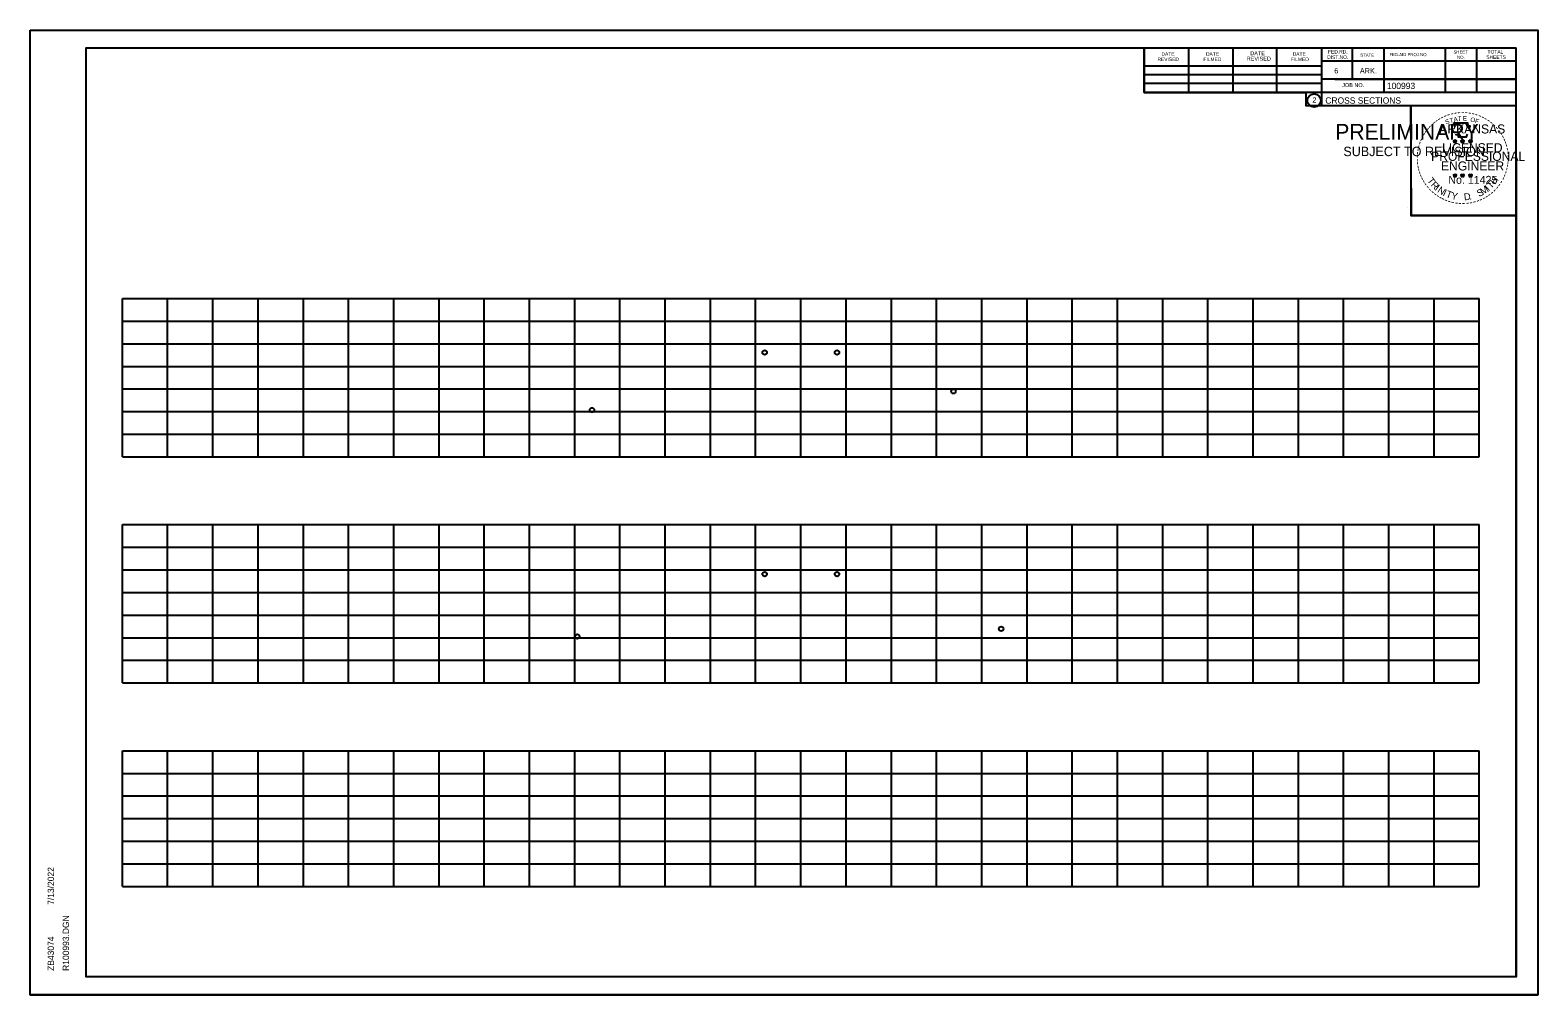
# Model space of a CAD drawing. Extents: x 4667 to 1632277, y -2100 to 724501.
# Drawn here: x 6302.5 to 6635.8, y -1963.8 to -1750.4 of the extents above; entities that cross this region are included whole.
import ezdxf

# ---------------------------------------------------------------- set-up
doc = ezdxf.new("R2010")
doc.units = 0
doc.layers.add('R_Grid', color=7, linetype='Continuous')
doc.layers.add('R_No Plot', color=7, linetype='Continuous')

msp = doc.modelspace()

# ---------------------------------------------------------------- linework, layer by layer
at = {"layer": 'R_Grid'}
for p, q in [((6322.86, -1809.78), (6622.86, -1809.78)), ((6322.86, -1844.78), (6322.86, -1809.78)), ((6332.86, -1844.78), (6332.86, -1809.78)), ((6342.86, -1844.78), (6342.86, -1809.78)), ((6352.86, -1844.78), (6352.86, -1809.78)), ((6362.86, -1844.78), (6362.86, -1809.78)), ((6372.86, -1844.78), (6372.86, -1809.78)), ((6382.86, -1844.78), (6382.86, -1809.78)), ((6392.86, -1844.78), (6392.86, -1809.78)), ((6402.86, -1844.78), (6402.86, -1809.78)), ((6412.86, -1844.78), (6412.86, -1809.78)), ((6422.86, -1844.78), (6422.86, -1809.78)), ((6432.86, -1844.78), (6432.86, -1809.78)), ((6442.86, -1844.78), (6442.86, -1809.78)), ((6452.86, -1844.78), (6452.86, -1809.78)), ((6462.86, -1844.78), (6462.86, -1809.78)), ((6472.86, -1844.78), (6472.86, -1809.78)), ((6482.86, -1844.78), (6482.86, -1809.78)), ((6492.86, -1844.78), (6492.86, -1809.78)), ((6502.86, -1844.78), (6502.86, -1809.78)), ((6512.86, -1844.78), (6512.86, -1809.78)), ((6522.86, -1844.78), (6522.86, -1809.78)), ((6532.86, -1844.78), (6532.86, -1809.78)), ((6542.86, -1844.78), (6542.86, -1809.78)), ((6552.86, -1844.78), (6552.86, -1809.78)), ((6562.86, -1844.78), (6562.86, -1809.78)), ((6572.86, -1844.78), (6572.86, -1809.78)), ((6582.86, -1844.78), (6582.86, -1809.78)), ((6592.86, -1844.78), (6592.86, -1809.78)), ((6602.86, -1844.78), (6602.86, -1809.78)), ((6612.86, -1844.78), (6612.86, -1809.78)), ((6622.86, -1844.78), (6622.86, -1809.78)), ((6322.86, -1814.78), (6622.86, -1814.78)), ((6322.86, -1819.78), (6622.86, -1819.78)), ((6322.86, -1824.78), (6622.86, -1824.78)), ((6322.86, -1829.78), (6622.86, -1829.78)), ((6322.86, -1834.78), (6622.86, -1834.78)), ((6322.86, -1839.78), (6622.86, -1839.78)), ((6322.86, -1844.78), (6622.86, -1844.78)), ((6322.86, -1859.78), (6622.86, -1859.78)), ((6322.86, -1894.78), (6322.86, -1859.78)), ((6332.86, -1894.78), (6332.86, -1859.78)), ((6342.86, -1894.78), (6342.86, -1859.78)), ((6352.86, -1894.78), (6352.86, -1859.78)), ((6362.86, -1894.78), (6362.86, -1859.78)), ((6372.86, -1894.78), (6372.86, -1859.78)), ((6382.86, -1894.78), (6382.86, -1859.78)), ((6392.86, -1894.78), (6392.86, -1859.78)), ((6402.86, -1894.78), (6402.86, -1859.78)), ((6412.86, -1894.78), (6412.86, -1859.78)), ((6422.86, -1894.78), (6422.86, -1859.78)), ((6432.86, -1894.78), (6432.86, -1859.78)), ((6442.86, -1894.78), (6442.86, -1859.78)), ((6452.86, -1894.78), (6452.86, -1859.78)), ((6462.86, -1894.78), (6462.86, -1859.78)), ((6472.86, -1894.78), (6472.86, -1859.78)), ((6482.86, -1894.78), (6482.86, -1859.78)), ((6492.86, -1894.78), (6492.86, -1859.78)), ((6502.86, -1894.78), (6502.86, -1859.78)), ((6512.86, -1894.78), (6512.86, -1859.78)), ((6522.86, -1894.78), (6522.86, -1859.78)), ((6532.86, -1894.78), (6532.86, -1859.78)), ((6542.86, -1894.78), (6542.86, -1859.78)), ((6552.86, -1894.78), (6552.86, -1859.78)), ((6562.86, -1894.78), (6562.86, -1859.78)), ((6572.86, -1894.78), (6572.86, -1859.78)), ((6582.86, -1894.78), (6582.86, -1859.78)), ((6592.86, -1894.78), (6592.86, -1859.78)), ((6602.86, -1894.78), (6602.86, -1859.78)), ((6612.86, -1894.78), (6612.86, -1859.78)), ((6622.86, -1894.78), (6622.86, -1859.78)), ((6322.86, -1864.78), (6622.86, -1864.78)), ((6322.86, -1869.78), (6622.86, -1869.78)), ((6322.86, -1874.78), (6622.86, -1874.78)), ((6322.86, -1879.78), (6622.86, -1879.78)), ((6322.86, -1884.78), (6622.86, -1884.78)), ((6322.86, -1889.78), (6622.86, -1889.78)), ((6322.86, -1894.78), (6622.86, -1894.78)), ((6322.86, -1909.78), (6622.86, -1909.78)), ((6322.86, -1939.78), (6322.86, -1909.78)), ((6332.86, -1939.78), (6332.86, -1909.78)), ((6342.86, -1939.78), (6342.86, -1909.78)), ((6352.86, -1939.78), (6352.86, -1909.78)), ((6362.86, -1939.78), (6362.86, -1909.78)), ((6372.86, -1939.78), (6372.86, -1909.78)), ((6382.86, -1939.78), (6382.86, -1909.78)), ((6392.86, -1939.78), (6392.86, -1909.78)), ((6402.86, -1939.78), (6402.86, -1909.78)), ((6412.86, -1939.78), (6412.86, -1909.78)), ((6422.86, -1939.78), (6422.86, -1909.78)), ((6432.86, -1939.78), (6432.86, -1909.78)), ((6442.86, -1939.78), (6442.86, -1909.78)), ((6452.86, -1939.78), (6452.86, -1909.78)), ((6462.86, -1939.78), (6462.86, -1909.78)), ((6472.86, -1939.78), (6472.86, -1909.78)), ((6482.86, -1939.78), (6482.86, -1909.78)), ((6492.86, -1939.78), (6492.86, -1909.78)), ((6502.86, -1939.78), (6502.86, -1909.78)), ((6512.86, -1939.78), (6512.86, -1909.78)), ((6522.86, -1939.78), (6522.86, -1909.78)), ((6532.86, -1939.78), (6532.86, -1909.78)), ((6542.86, -1939.78), (6542.86, -1909.78)), ((6552.86, -1939.78), (6552.86, -1909.78)), ((6562.86, -1939.78), (6562.86, -1909.78)), ((6572.86, -1939.78), (6572.86, -1909.78)), ((6582.86, -1939.78), (6582.86, -1909.78)), ((6592.86, -1939.78), (6592.86, -1909.78)), ((6602.86, -1939.78), (6602.86, -1909.78)), ((6612.86, -1939.78), (6612.86, -1909.78)), ((6622.86, -1939.78), (6622.86, -1909.78)), ((6322.86, -1914.78), (6622.86, -1914.78)), ((6322.86, -1919.78), (6622.86, -1919.78)), ((6322.86, -1924.78), (6622.86, -1924.78)), ((6322.86, -1929.78), (6622.86, -1929.78)), ((6322.86, -1934.78), (6622.86, -1934.78)), ((6322.86, -1939.78), (6622.86, -1939.78))]:
    msp.add_line(p, q, dxfattribs=at)
at = {"layer": 'R_No Plot'}
for p, q in [((6302.46, -1750.43), (6635.8, -1750.43)), ((6314.86, -1754.32), (6631.04, -1754.32)), ((6314.86, -1959.78), (6314.86, -1754.32)), ((6467.38, -1754.58), (6467.38, -1754.58)), ((6467.38, -1754.58), (6467.38, -1754.58)), ((6548.78, -1764.2), (6548.78, -1754.32)), ((6558.64, -1764.2), (6558.64, -1754.52)), ((6568.4, -1764.2), (6568.4, -1754.52)), ((6578.08, -1764.2), (6578.08, -1754.52)), ((6587.94, -1754.32), (6587.94, -1767.12)), ((6594.78, -1754.32), (6594.78, -1761.26)), ((6601.72, -1754.32), (6601.72, -1764.2)), ((6615.3, -1754.32), (6615.3, -1764.2)), ((6622.24, -1754.32), (6622.24, -1764.2)), ((6631.04, -1959.78), (6631.04, -1754.32)), ((6548.78, -1758.34), (6587.94, -1758.34)), ((6631.04, -1757.26), (6587.94, -1757.26)), ((6631.04, -1757.24), (6631.04, -1757.24)), ((6548.78, -1760.2), (6587.94, -1760.2)), ((6548.78, -1764.2), (6548.78, -1762.14)), ((6548.78, -1762.14), (6587.94, -1762.14)), ((6631.04, -1761.26), (6587.94, -1761.26)), ((6590.9, -1761.26), (6631.04, -1761.26)), ((6631.04, -1764.2), (6548.78, -1764.2)), ((6587.94, -1767.12), (6631.04, -1767.12)), ((6617.13, -1774.87), (6617.48, -1774.98)), ((6617.13, -1774.87), (6617.38, -1774.91)), ((6617.13, -1774.87), (6617.37, -1774.99)), ((6617.26, -1775.28), (6617.48, -1774.98)), ((6617.26, -1775.28), (6617.39, -1775.03)), ((6617.26, -1775.28), (6617.48, -1775.06)), ((6617.48, -1774.61), (6617.44, -1774.87)), ((6617.48, -1774.98), (6617.48, -1774.61)), ((6617.48, -1774.61), (6617.53, -1774.86)), ((6617.83, -1774.87), (6617.48, -1774.98)), ((6617.69, -1775.28), (6617.48, -1774.98)), ((6617.69, -1775.28), (6617.48, -1775.06)), ((6617.83, -1774.87), (6617.54, -1774.92)), ((6617.69, -1775.28), (6617.55, -1774.98)), ((6617.83, -1774.87), (6617.62, -1774.97)), ((6618.8, -1774.87), (6619.15, -1774.98)), ((6618.8, -1774.87), (6619.05, -1774.91)), ((6618.8, -1774.87), (6619.04, -1774.99)), ((6618.93, -1775.28), (6619.15, -1774.98)), ((6618.93, -1775.28), (6619.06, -1775.03)), ((6618.93, -1775.28), (6619.15, -1775.06)), ((6619.15, -1774.61), (6619.11, -1774.87)), ((6619.15, -1774.98), (6619.15, -1774.61)), ((6619.15, -1774.61), (6619.2, -1774.86)), ((6619.5, -1774.87), (6619.15, -1774.98)), ((6619.36, -1775.28), (6619.15, -1774.98)), ((6619.36, -1775.28), (6619.15, -1775.06)), ((6619.5, -1774.87), (6619.21, -1774.92)), ((6619.36, -1775.28), (6619.22, -1774.98)), ((6619.5, -1774.87), (6619.29, -1774.97)), ((6620.56, -1774.88), (6620.91, -1774.99)), ((6620.56, -1774.88), (6620.82, -1774.92)), ((6620.56, -1774.88), (6620.8, -1775)), ((6620.7, -1775.29), (6620.91, -1774.99)), ((6620.7, -1775.29), (6620.82, -1775.04)), ((6620.7, -1775.29), (6620.91, -1775.07)), ((6620.91, -1774.63), (6620.87, -1774.88)), ((6620.91, -1774.99), (6620.91, -1774.63)), ((6620.91, -1774.63), (6620.96, -1774.88)), ((6621.26, -1774.88), (6620.91, -1774.99)), ((6621.13, -1775.29), (6620.91, -1774.99)), ((6621.13, -1775.29), (6620.91, -1775.07)), ((6621.26, -1774.88), (6620.97, -1774.93)), ((6621.13, -1775.29), (6620.99, -1775)), ((6621.26, -1774.88), (6621.06, -1774.98)), ((6617.13, -1782.44), (6617.47, -1782.55)), ((6617.13, -1782.44), (6617.38, -1782.49)), ((6617.13, -1782.44), (6617.36, -1782.56)), ((6617.26, -1782.85), (6617.47, -1782.55)), ((6617.26, -1782.85), (6617.38, -1782.6)), ((6617.26, -1782.85), (6617.47, -1782.63)), ((6617.47, -1782.19), (6617.43, -1782.44)), ((6617.47, -1782.55), (6617.47, -1782.19)), ((6617.47, -1782.19), (6617.52, -1782.44)), ((6617.82, -1782.44), (6617.47, -1782.55)), ((6617.69, -1782.85), (6617.47, -1782.55)), ((6617.69, -1782.85), (6617.47, -1782.63)), ((6617.82, -1782.44), (6617.54, -1782.49)), ((6617.69, -1782.85), (6617.55, -1782.56)), ((6617.82, -1782.44), (6617.62, -1782.54)), ((6618.79, -1782.44), (6619.14, -1782.55)), ((6618.79, -1782.44), (6619.05, -1782.49)), ((6618.79, -1782.44), (6619.03, -1782.56)), ((6618.93, -1782.85), (6619.14, -1782.55)), ((6618.93, -1782.85), (6619.05, -1782.6)), ((6618.93, -1782.85), (6619.14, -1782.63)), ((6619.14, -1782.19), (6619.1, -1782.44)), ((6619.14, -1782.55), (6619.14, -1782.19)), ((6619.14, -1782.19), (6619.19, -1782.44)), ((6619.49, -1782.44), (6619.14, -1782.55)), ((6619.36, -1782.85), (6619.14, -1782.55)), ((6619.36, -1782.85), (6619.14, -1782.63)), ((6619.49, -1782.44), (6619.2, -1782.49)), ((6619.36, -1782.85), (6619.22, -1782.56)), ((6619.49, -1782.44), (6619.29, -1782.54)), ((6620.56, -1782.45), (6620.91, -1782.56)), ((6620.56, -1782.45), (6620.81, -1782.5)), ((6620.56, -1782.45), (6620.8, -1782.57)), ((6620.69, -1782.86), (6620.91, -1782.56)), ((6620.69, -1782.86), (6620.82, -1782.61)), ((6620.69, -1782.86), (6620.91, -1782.64)), ((6620.91, -1782.2), (6620.87, -1782.45)), ((6620.91, -1782.56), (6620.91, -1782.2)), ((6620.91, -1782.2), (6620.96, -1782.45)), ((6621.26, -1782.45), (6620.91, -1782.56)), ((6621.12, -1782.86), (6620.91, -1782.56)), ((6621.12, -1782.86), (6620.91, -1782.64)), ((6621.26, -1782.45), (6620.97, -1782.5)), ((6621.12, -1782.86), (6620.99, -1782.57)), ((6621.26, -1782.45), (6621.05, -1782.55)), ((6607.08, -1789.58), (6607.08, -1789.58)), ((6314.86, -1959.78), (6314.86, -1959.78)), ((6631.04, -1959.78), (6314.86, -1959.78)), ((6302.46, -1963.76), (6635.8, -1963.76))]:
    msp.add_line(p, q, dxfattribs=at)
for points in [[(6302.46, -1750.43), (6635.8, -1750.43), (6635.8, -1963.77), (6302.46, -1963.77)], [(6548.78, -1754.32), (6548.78, -1764.2), (6584.52, -1764.2), (6584.52, -1767.12), (6607.72, -1767.12), (6607.72, -1791.45), (6631.04, -1791.45), (6631.04, -1959.78), (6314.86, -1959.78), (6314.86, -1754.32)], [(6607.72, -1767.12), (6630.92, -1767.12), (6631.04, -1791.45), (6607.84, -1791.45)]]:
    msp.add_lwpolyline(points, close=True, dxfattribs=at)
for points in [[(6617.17, -1770.99), (6617.44, -1771.82)], [(6620.68, -1771.91), (6620.82, -1771.63), (6620.14, -1771.65), (6620.29, -1770.99), (6617.17, -1770.99)], [(6617.48, -1774.61), (6617.69, -1775.28), (6617.13, -1774.87), (6617.83, -1774.87), (6617.26, -1775.28), (6617.48, -1774.61)], [(6617.66, -1773.41), (6617.66, -1773.5), (6618.23, -1773.52), (6618.17, -1773.99), (6620.04, -1773.99), (6620.24, -1773.46)], [(6619.15, -1774.61), (6619.36, -1775.28), (6618.8, -1774.87), (6619.5, -1774.87), (6618.93, -1775.28), (6619.15, -1774.61)], [(6620.91, -1774.63), (6621.13, -1775.29), (6620.56, -1774.88), (6621.26, -1774.88), (6620.7, -1775.29), (6620.91, -1774.63)], [(6617.47, -1782.19), (6617.69, -1782.85), (6617.13, -1782.44), (6617.82, -1782.44), (6617.26, -1782.85), (6617.47, -1782.19)], [(6619.14, -1782.19), (6619.36, -1782.85), (6618.79, -1782.44), (6619.49, -1782.44), (6618.93, -1782.85), (6619.14, -1782.19)], [(6620.91, -1782.2), (6621.12, -1782.86), (6620.56, -1782.45), (6621.26, -1782.45), (6620.69, -1782.86), (6620.91, -1782.2)]]:
    msp.add_lwpolyline(points, dxfattribs=at)
for centre, radius in [((6586.33, -1765.99), 1.47), ((6617.48, -1774.98), 0.172), ((6617.48, -1774.98), 0.145), ((6617.48, -1774.98), 0.116), ((6617.48, -1774.98), 0.0991), ((6617.48, -1774.98), 0.0747), ((6617.48, -1774.98), 0.0495), ((6617.48, -1774.98), 0.0296), ((6619.15, -1774.98), 0.172), ((6619.15, -1774.98), 0.145), ((6619.15, -1774.98), 0.116), ((6619.15, -1774.98), 0.0991), ((6619.15, -1774.98), 0.0747), ((6619.15, -1774.98), 0.0495), ((6619.15, -1774.98), 0.0296), ((6620.91, -1774.99), 0.172), ((6620.91, -1774.99), 0.145), ((6620.91, -1774.99), 0.116), ((6620.91, -1774.99), 0.0991), ((6620.91, -1774.99), 0.0747), ((6620.91, -1774.99), 0.0495), ((6620.91, -1774.99), 0.0296), ((6617.47, -1782.55), 0.172), ((6617.47, -1782.55), 0.145), ((6617.47, -1782.55), 0.116), ((6617.47, -1782.55), 0.0991), ((6617.47, -1782.55), 0.0747), ((6617.47, -1782.55), 0.0495), ((6617.47, -1782.55), 0.0296), ((6619.14, -1782.55), 0.172), ((6619.14, -1782.55), 0.145), ((6619.14, -1782.55), 0.116), ((6619.14, -1782.55), 0.0991), ((6619.14, -1782.55), 0.0747), ((6619.14, -1782.55), 0.0495), ((6619.14, -1782.55), 0.0296), ((6620.91, -1782.56), 0.172), ((6620.91, -1782.56), 0.145), ((6620.91, -1782.56), 0.116), ((6620.91, -1782.56), 0.0991), ((6620.91, -1782.56), 0.0747), ((6620.91, -1782.56), 0.0495), ((6620.91, -1782.56), 0.0296), ((6464.86, -1821.72), 0.5), ((6480.86, -1821.72), 0.5), ((6506.6, -1830.3), 0.5), ((6426.68, -1834.44), 0.5), ((6464.86, -1870.72), 0.5), ((6480.86, -1870.72), 0.5), ((6517.14, -1882.81), 0.5), ((6423.43, -1884.53), 0.5)]:
    msp.add_circle(centre, radius, dxfattribs=at)

# ---------------------------------------------------------------- texts
for s, height, rotation, p in [('REVISED', 0.782, 360, (6551.7, -1757.26)), ('DATE', 0.782, 360, (6552.58, -1756.08)), ('FILMED', 0.782, 360, (6561.86, -1757.26)), ('DATE', 0.782, 360, (6562.44, -1756.08)), ('REVISED', 0.879, 360, (6571.44, -1757.16)), ('DATE', 0.879, 360, (6572.22, -1755.98)), ('FILMED', 0.782, 360, (6581.2, -1757.26)), ('DATE', 0.782, 360, (6581.6, -1756.08)), ('DIST.NO.', 0.782, 360, (6589.22, -1756.78)), ('FED.RD.', 0.782, 360, (6589.42, -1755.6)), ('STATE', 0.684, 360, (6596.54, -1756.28)), ('FED.AID PROJ.NO.', 0.684, 360, (6603, -1756.18)), ('SHEET', 0.684, 360, (6617.16, -1755.6)), ('NO.', 0.684, 360, (6617.94, -1756.78)), ('SHEETS', 0.782, 360, (6624.4, -1756.78)), ('TOTAL', 0.782, 360, (6624.68, -1755.6)), ('6', 1.17, 360, (6590.78, -1760)), ('ARK.', 1.172, 360, (6596.44, -1760)), ('JOB NO.', 0.879, 360, (6592.54, -1763.02)), ('100993', 1.4, 360, (6602.42, -1763.46)), ('2', 1.17, 360, (6585.95, -1766.47)), ('CROSS SECTIONS', 1.4, 360, (6588.81, -1766.69)), ('-', 1.6, 34.0636, (6614.05, -1770.82)), ('-', 1.6, 28.7918, (6614.65, -1770.45)), ('-', 1.6, 24.3072, (6615.28, -1770.13)), ('-', 1.6, 19.1761, (6615.92, -1769.86)), ('T', 1, 16.4036, (6616.44, -1770.98)), ('-', 1.6, 13.6301, (6616.67, -1769.62)), ('A', 1, 11.2132, (6617.26, -1770.73)), ('-', 1.6, 10.2193, (6617.35, -1769.46)), ('T', 1, 6.0228, (6618.11, -1770.56)), ('-', 1.6, 5.8968, (6618.07, -1769.35)), ('-', 1.6, 0.1862, (6618.85, -1769.28)), ('E', 1, 0.8323, (6619.22, -1770.45)), ('-', 1.6, 357.743, (6619.57, -1769.29)), ('-', 1.6, 352.1617, (6620.31, -1769.35)), ('O', 1, 350.4515, (6620.82, -1770.66)), ('-', 1.6, 347.2049, (6621.03, -1769.46)), ('F', 1, 340.0707, (6621.78, -1770.89)), ('-', 1.6, 342.3362, (6621.67, -1769.62)), ('-', 1.6, 337.8551, (6622.4, -1769.84)), ('-', 1.6, 334.1211, (6623.03, -1770.11)), ('-', 1.6, 329.6409, (6623.61, -1770.39)), ('PRELIMINARY', 3.5, 360, (6591, -1774.66)), ('DWB', 0.01, 360, (6591.74, -1772.81)), ('-', 1.6, 58.0706, (6610.98, -1774.07)), ('-', 1.6, 54.2325, (6611.3, -1773.54)), ('-', 1.6, 50.6142, (6611.72, -1772.97)), ('-', 1.6, 48.423, (6612.12, -1772.49)), ('-', 1.6, 42.9622, (6612.57, -1772.01)), ('-', 1.6, 38.9507, (6613, -1771.59)), ('-', 1.6, 36.2317, (6613.48, -1771.21)), ('ARKANSAS', 2, 360, (6614.02, -1773.28)), ('S', 1, 21.594, (6615.52, -1771.31)), ('-', 1.6, 325.8627, (6624.26, -1770.75)), ('-', 1.6, 320.5297, (6624.87, -1771.18)), ('-', 1.6, 315.5786, (6625.46, -1771.67)), ('-', 1.6, 309.8797, (6626.03, -1772.22)), ('-', 1.6, 306.6522, (6626.56, -1772.82)), ('-', 1.4, 303.6753, (6627.04, -1773.39)), ('SUBJECT TO REVISION', 2.0751, 360, (6592.8, -1778.29)), ('-', 1.6, 81.2013, (6609.86, -1777.35)), ('-', 1.6, 75.461, (6609.99, -1776.64)), ('-', 1.6, 72.3945, (6610.19, -1775.92)), ('-', 1.6, 67.7743, (6610.41, -1775.29)), ('-', 1.6, 62.8713, (6610.66, -1774.68)), ('LICENSED', 2, 360, (6614.62, -1777.43)), ('DWB', 0.01, 360, (6617.47, -1774.98)), ('DWB', 0.01, 360, (6619.14, -1774.98)), ('DWB', 0.01, 360, (6620.9, -1774.99)), ('-', 1.6, 299.6684, (6627.36, -1773.99)), ('-', 1.6, 294.6628, (6627.69, -1774.61)), ('-', 1.6, 290.5728, (6627.94, -1775.18)), ('-', 1.6, 285.1233, (6628.18, -1775.76)), ('-', 1.6, 280.5493, (6628.38, -1776.51)), ('-', 1.6, 94.1959, (6609.79, -1779.47)), ('-', 1.6, 89.0622, (6609.76, -1778.74)), ('-', 1.6, 98.9479, (6609.86, -1780.13)), ('-', 1.6, 85.1863, (6609.78, -1778.04)), ('PROFESSIONAL', 2, 360, (6612.2, -1779.33)), ('ENGINEER', 2, 360, (6614.38, -1781.46)), ('-', 1.6, 263.5172, (6628.62, -1779.29)), ('-', 1.6, 276.5962, (6628.54, -1777.27)), ('-', 1.6, 274.3301, (6628.6, -1778)), ('-', 1.6, 269.9407, (6628.63, -1778.63)), ('-', 1.6, 101.7149, (6610, -1780.87)), ('-', 1.6, 105.4578, (6610.16, -1781.46)), ('-', 1.6, 109.0874, (6610.38, -1782.09)), ('-', 1.6, 114.0643, (6610.63, -1782.69)), ('-', 1.6, 115.7289, (6610.93, -1783.31)), ('T', 1.54, 306.0406, (6611.23, -1783.71)), ('No. 11425', 1.757, 360, (6616.01, -1784.41)), ('DWB', 0.01, 360, (6617.46, -1782.56)), ('DWB', 0.01, 360, (6619.13, -1782.56)), ('DWB', 0.01, 360, (6620.9, -1782.57)), ('H', 1.54, 54.6088, (6626.35, -1784.68)), ('-', 1.6, 244.6197, (6627.77, -1782.65)), ('-', 1.6, 247.8887, (6628.03, -1782.02)), ('-', 1.6, 252.8681, (6628.25, -1781.35)), ('-', 1.6, 255.7626, (6628.43, -1780.63)), ('-', 1.6, 260.9953, (6628.54, -1779.95)), ('-', 1.6, 120.4471, (6611.29, -1783.89)), ('-', 1.6, 125.8934, (6611.69, -1784.45)), ('-', 1.6, 130.7181, (6612.16, -1785)), ('-', 1.6, 134.2238, (6612.67, -1785.55)), ('R', 1.54, 314.005, (6612, -1784.76)), ('-', 1.6, 138.9338, (6613.2, -1786.01)), ('-', 1.6, 144.6463, (6613.75, -1786.42)), ('I', 1.54, 321.9694, (6612.9, -1785.69)), ('N', 1.54, 326.5002, (6613.46, -1786.16)), ('I', 1.54, 335.3603, (6614.67, -1786.95)), ('T', 1.54, 339.8912, (6615.33, -1787.28)), ('Y', 1.54, 347.8556, (6616.55, -1787.72)), ('D', 1.54, 6.3969, (6619.53, -1788.08)), ('S', 1.54, 26.9312, (6622.78, -1787.35)), ('M', 1.54, 32.6563, (6623.62, -1786.95)), ('I', 1.54, 42.1136, (6624.9, -1786.1)), ('T', 1.54, 46.6444, (6625.46, -1785.62)), ('-', 1.6, 215.7363, (6624.99, -1786.16)), ('-', 1.6, 221.0851, (6625.54, -1785.69)), ('-', 1.6, 225.7653, (6626.06, -1785.18)), ('-', 1.6, 231.2538, (6626.54, -1784.62)), ('-', 1.6, 233.8452, (6626.97, -1784.05)), ('-', 1.6, 239.0712, (6627.37, -1783.4)), ('-', 1.6, 148.0898, (6614.32, -1786.79)), ('-', 1.6, 151.5704, (6614.89, -1787.12)), ('-', 1.6, 154.6002, (6615.42, -1787.36)), ('-', 1.6, 158.5612, (6616.04, -1787.62)), ('-', 1.6, 162.7983, (6616.73, -1787.83)), ('-', 1.6, 167.5555, (6617.44, -1787.99)), ('-', 1.6, 173.1155, (6618.21, -1788.1)), ('-', 1.6, 176.5183, (6618.96, -1788.16)), ('-', 1.6, 181.5918, (6619.71, -1788.14)), ('-', 1.6, 185.8167, (6620.52, -1788.06)), ('-', 1.6, 191.2858, (6621.25, -1787.93)), ('.', 1.54, 13.7642, (6620.73, -1787.95)), ('-', 1.6, 195.4743, (6621.98, -1787.73)), ('-', 1.6, 200.7184, (6622.66, -1787.49)), ('-', 1.6, 204.2516, (6623.28, -1787.22)), ('-', 1.6, 207.3568, (6623.9, -1786.9)), ('-', 1.6, 212.2491, (6624.46, -1786.55)), ('7/13/2022', 1.4, 90, (6307.73, -1943.85)), ('R100993.DGN', 1.4, 90, (6311.06, -1958.46)), ('ZB43074', 1.4, 90, (6307.73, -1958.46))]:
    msp.add_text(s, height=height, rotation=rotation, dxfattribs=at).set_placement(p)

doc.saveas('drawing.dxf')
